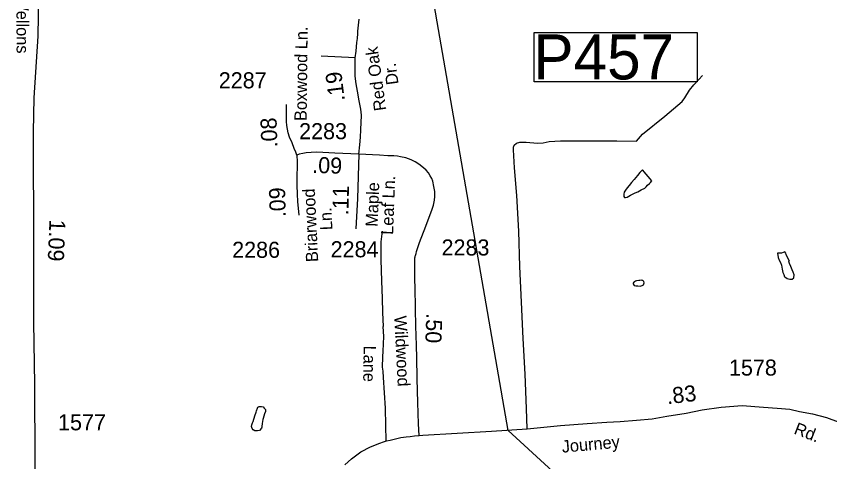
# Model space of a CAD drawing. Extents: x 2082433 to 2279600, y 546599 to 755198.
# Drawn here: x 2169312 to 2175630, y 652604 to 656066 of the extents above; entities that cross this region are included whole.
import ezdxf

# ---------------------------------------------------------------- set-up
doc = ezdxf.new("R2010")
doc.units = 0
for name, color, linetype in [('Exist Boundary Political Fire Districts', 7, 'Continuous'), ('Exist Hydrographic Misc Water Feature', 7, 'Continuous'), ('Exist Road Non-System Type 51', 7, 'Continuous'), ('Exist Road Secondary Mileage Hundredths English Label', 7, 'Continuous'), ('Exist Road Secondary Structure Pipe Number Label', 7, 'Continuous'), ('Exist Road Secondary Type 41 Attributed', 7, 'Continuous'), ('Exist Road Secondary Type 51 Attributed', 7, 'Continuous'), ('Exist Road Secondary Type 51 Label', 7, 'Continuous'), ('Exist Road Secondary Type 51 Number Label', 7, 'Continuous')]:
    doc.layers.add(name, color=color, linetype=linetype)

msp = doc.modelspace()

# ---------------------------------------------------------------- linework, layer by layer
at = {"layer": 'Exist Boundary Political Fire Districts'}
msp.add_lwpolyline([(2176828.8, 649452.8), (2173131.7, 652846.5), (2171718.5, 660990.7), (2170653.1, 665741.6), (2171065, 670213.8), (2169864.8, 672163.6)], dxfattribs=at)
at = {"layer": 'Exist Hydrographic Misc Water Feature'}
for points in [[(2174166, 654717.1), (2174193.9, 654731.1), (2174203.7, 654739.4), (2174215.8, 654753.4), (2174229.8, 654765.5), (2174238, 654773.5), (2174247.4, 654787.5), (2174177.3, 654873.2), (2174155.1, 654850.9), (2174137.5, 654828.9), (2174111.3, 654796.8), (2174089.9, 654772.8), (2174071.7, 654750.4), (2174056.1, 654732.5), (2174044, 654714.4), (2174038.1, 654706.4), (2174034.2, 654698.5), (2174032.3, 654684.6), (2174030.3, 654672.3), (2174032.3, 654666.4), (2174036.4, 654658.4), (2174044.4, 654658.4), (2174056.3, 654660.7), (2174082.6, 654674.6), (2174118.2, 654692.7), (2174140, 654702.8), (2174166, 654717.1)], [(2175318.8, 654163.7), (2175298.3, 654201.7), (2175292.6, 654215.5), (2175288.3, 654225.5), (2175282.3, 654235.7), (2175268.6, 654229.7), (2175256.5, 654225.4), (2175242.3, 654225.5), (2175224.5, 654225.4), (2175228.6, 654191.5), (2175238.8, 654171.3), (2175247, 654151.4), (2175255.2, 654131.5), (2175261, 654099.4), (2175267.1, 654075.8), (2175273.3, 654059.4), (2175279.2, 654041.5), (2175289.5, 654035.9), (2175299.5, 654027.9), (2175319.8, 654022), (2175337.5, 654023.8), (2175351.6, 654032.2), (2175355.3, 654056), (2175347.1, 654076.3), (2175339.1, 654094.1), (2175328.9, 654120), (2175316.8, 654143.7), (2175313.1, 654159.7), (2175318.8, 654163.7)], [(2174148, 654011.3), (2174130.1, 654009.1), (2174122.1, 654007.1), (2174114.3, 654003), (2174108.2, 653999.1), (2174104.3, 653991.1), (2174104.5, 653987.1), (2174106.3, 653981.1), (2174112.1, 653974.9), (2174124.2, 653971.1), (2174140.4, 653971.1), (2174158.4, 653969.2), (2174172.4, 653973.5), (2174184.3, 653979.4), (2174186.1, 653985.6), (2174190, 653993.6), (2174187.7, 654005.7), (2174179.7, 654011.4), (2174173.8, 654013.5), (2174166, 654015.5), (2174156, 654013.3), (2174148, 654011.3)], [(2171153.4, 652917), (2171165.3, 652960.6), (2171174.7, 652988.8), (2171178.8, 652998.8), (2171186.8, 653021.1), (2171188.9, 653028.9), (2171198.5, 653033.1), (2171216.3, 653033.2), (2171228.6, 653029.4), (2171238.7, 653021.3), (2171246.9, 653009.1), (2171246.7, 652995.4), (2171240.7, 652975.2), (2171229.3, 652941.2), (2171227.2, 652931.4), (2171225.2, 652917.1), (2171223.3, 652901.2), (2171219.2, 652879.1), (2171219.2, 652871.4), (2171217.8, 652865.1), (2171201.6, 652847.3), (2171185.6, 652843.2), (2171165.5, 652845), (2171151.5, 652852.8), (2171143.5, 652863), (2171139.4, 652877), (2171141.3, 652890.9), (2171147.2, 652906.6), (2171153.4, 652917)]]:
    msp.add_lwpolyline(points, dxfattribs=at)
at = {"layer": 'Exist Road Non-System Type 51'}
msp.add_line((2171945.2, 655743), (2171679.2, 655756), dxfattribs=at)
for points in [[(2174130.3, 655094.9), (2174177.1, 655150.7), (2174350.9, 655289.5), (2174484.6, 655404.4), (2174504.1, 655431.6), (2174541.7, 655492.6), (2174575.4, 655534.1), (2174613, 655575.7), (2174642.9, 655606.1)], [(2173280.4, 652860.4), (2173273.9, 653018.7), (2173263.6, 653284.1), (2173248, 653562.4), (2173237.6, 653843.4), (2173223.3, 654120.4), (2173215.5, 654394.8), (2173200, 654673.2), (2173181.8, 654889.2), (2173175.3, 655027.4), (2173174, 655048.2), (2173180.5, 655065), (2173198.7, 655079.3), (2173223.3, 655087.1), (2173271.3, 655087.1), (2173360.9, 655080.6), (2173403.7, 655083.2), (2173451.7, 655093.6), (2173538.6, 655098.8), (2173794.3, 655098.1), (2173975.9, 655098.1), (2174130.3, 655094.9)], [(2172153.5, 654395), (2172144.6, 654314), (2172144.6, 654174.6), (2172148.7, 654008.2), (2172153.4, 653876.4), (2172157.1, 653763.9), (2172162, 653654.3)], [(2172184.6, 652765.3), (2172183.8, 652886.6), (2172179.1, 653020.5), (2172163.8, 653258.4), (2172161.6, 653308.4), (2172157.4, 653338.3), (2172158.9, 653418.3), (2172160.8, 653462.2), (2172166.1, 653578.3), (2172162, 653654.3)]]:
    msp.add_lwpolyline(points, dxfattribs=at)
at = {"layer": 'Exist Road Secondary Structure Pipe Number Label'}
msp.add_lwpolyline([(2173335.7, 655939.4), (2174601.8, 655939.4), (2174601.8, 655555.5), (2173335.7, 655555.5)], close=True, dxfattribs=at)
at = {"layer": 'Exist Road Secondary Type 41 Attributed'}
msp.add_lwpolyline([(2169442.8, 651305.6), (2169449.3, 651674.1), (2169458.4, 652605.7), (2169457.1, 653203.1), (2169448, 653689.4), (2169449.3, 654262.7), (2169445.4, 655167), (2169451.9, 655430.9), (2169483.1, 655910.6), (2169488.3, 656229.8), (2169489.6, 656495), (2169484.4, 656717.4), (2169472.7, 656866.9), (2169467.5, 656933.2), (2169468.8, 656977.4), (2169477.9, 657006), (2169498.7, 657032), (2169531.2, 657061.9)], dxfattribs=at)
at = {"layer": 'Exist Road Secondary Type 51 Attributed'}
for points in [[(2171973.6, 654993), (2171981.7, 655066.6), (2171985.7, 655127), (2171987.7, 655183.5), (2171989.8, 655243.9), (2171992.4, 655291.2), (2171992.4, 655298.1), (2171987.7, 655344.7), (2171975.6, 655409.2), (2171961.5, 655483.8), (2171951.4, 655540.2), (2171943.4, 655600.7), (2171943.1, 655643.3), (2171945.2, 655743), (2171951.4, 655794.2), (2171957.8, 655861.5), (2171962.3, 655892.5), (2171964.8, 655932.2), (2171966.3, 655949.9), (2171976.3, 656042.8)], [(2171490.5, 654987), (2171484.4, 655009.1), (2171471.3, 655038.3), (2171454.1, 655082.7), (2171435, 655127), (2171423.9, 655160.3), (2171417.8, 655188.5), (2171413.8, 655217.7), (2171410.8, 655249), (2171409.8, 655286.3), (2171410.8, 655312.5), (2171410.8, 655381)], [(2171973.6, 654993), (2171787, 655002.1), (2171693.2, 655008.1), (2171646.8, 655010.1), (2171602.4, 655008.1), (2171564.1, 655005.1), (2171536.9, 654999), (2171508.6, 654994), (2171490.5, 654987)], [(2171490.5, 654987), (2171494.5, 654935.6), (2171494.5, 654888.2), (2171492.5, 654836.8), (2171491.5, 654805.6), (2171491.4, 654754), (2171493.6, 654682.7), (2171495.5, 654627.2), (2171507.6, 654520.4)], [(2171973.6, 654993), (2171962.6, 654649.4), (2171950.6, 654413.8)], [(2172440.3, 652807.9), (2172436.1, 652898.8), (2172429.9, 653063.3), (2172426.8, 653248.4), (2172425, 653270.3), (2172419.7, 653521.8), (2172419.1, 653570.1), (2172413.2, 653777.8), (2172412.7, 653831.1), (2172411.2, 653924.8), (2172408, 654052.1), (2172407.2, 654176.3), (2172407.5, 654181.8), (2172407.7, 654184.3), (2172408.3, 654187.9), (2172408.8, 654190.3), (2172409.7, 654194.9), (2172411.3, 654201.4), (2172413.2, 654207.9), (2172417.2, 654221.5), (2172422, 654236.7), (2172431.6, 654268.7), (2172444.8, 654307.6), (2172492.5, 654434.1), (2172543.3, 654567.7), (2172552.6, 654598.1), (2172560.5, 654635.6), (2172562.8, 654664.5), (2172562.2, 654704.3), (2172555.8, 654744.2), (2172547.2, 654783.2), (2172538.6, 654805.9), (2172527.6, 654827), (2172514.3, 654848.1), (2172496.4, 654869.9), (2172476, 654887.9), (2172438.5, 654916.8), (2172410, 654934.8), (2172379.1, 654950.4), (2172338.4, 654965.2), (2172296.2, 654974.6), (2172273.2, 654978.7), (2172243.5, 654981.1), (2172222.1, 654981.1), (2172197.1, 654982.3), (2172132.9, 654985.9), (2171973.6, 654993)], [(2172440.3, 652807.9), (2172470.9, 652811.3), (2173003.1, 652842.3), (2173280.4, 652860.4), (2173540.2, 652884.7), (2173745.3, 652901), (2173898.3, 652910.7), (2174002.5, 652917.3), (2174129, 652926.6), (2174251, 652937), (2174365.2, 652957.8), (2174515.7, 652982.4), (2174640.3, 653008.4), (2174788.2, 653027.8), (2174949.1, 653040.8), (2175115.2, 653027.2), (2175222.9, 653020.7), (2175320.9, 653011.7), (2175396.8, 652994.7), (2175496.7, 652975.9), (2175604.1, 652946.6), (2175695.4, 652914.5)], [(2171863, 652581), (2171914.8, 652627.3), (2171988.4, 652679.8), (2172063.3, 652719.5), (2172135.1, 652748.9), (2172164.6, 652759.3), (2172186.8, 652765.9), (2172216.4, 652772.9), (2172257.9, 652783.2), (2172298.3, 652793), (2172340.7, 652798.8), (2172372, 652801.1), (2172405, 652805.1), (2172440.3, 652807.9)]]:
    msp.add_lwpolyline(points, dxfattribs=at)

# ---------------------------------------------------------------- texts
at = {"layer": 'Exist Road Secondary Mileage Hundredths English Label'}
for s, rotation, p in [('.19', 97.29497, (2171864.9, 655411.9)), ('.08', 92.0947, (2171341.3, 655048.8)), ('.09', 358.0641, (2171609.1, 654849.2)), ('.09', 91.60231, (2171405.7, 654505.7)), ('.11', 88.56251, (2171891.1, 654517.8)), ('1.09', 267.57514, (2169570.2, 654488.6)), ('.50', 267.81885, (2172497.4, 653759.5)), ('.83', 6.7932, (2174369.4, 653050.2))]:
    msp.add_text(s, height=125, rotation=rotation, dxfattribs=at).set_placement(p)
at = {"layer": 'Exist Road Secondary Structure Pipe Number Label'}
msp.add_text('P457', height=350, dxfattribs=at).set_placement((2173328.5, 655575.3))
at = {"layer": 'Exist Road Secondary Type 51 Label'}
for s, rotation, p in [('Wellons', 270.20269, (2169313, 656228.3)), ('Boxwood Ln.', 89.35072, (2171567.4, 655251.6)), ('Red Oak', 97.9214, (2172186.9, 655337.1)), (' Dr.', 97.9214, (2172286.7, 655504.9)), ('Maple', 87.89644, (2172119.1, 654428.7)), (' Leaf Ln.', 87.89644, (2172237.6, 654331.3)), ('Briarwood', 92.75226, (2171657.9, 654157.8)), (' Ln.', 92.75226, (2171769.8, 654370.2)), ('Wildwood', 272.87552, (2172247.9, 653736.5)), ('Lane', 269.18132, (2172010.9, 653507.1)), ('Rd.', 338.78843, (2175345.7, 652824)), ('Journey', 5.0293, (2173552.7, 652673.9))]:
    msp.add_text(s, height=95, rotation=rotation, dxfattribs=at).set_placement(p)
at = {"layer": 'Exist Road Secondary Type 51 Number Label'}
for s, p in [('2287', (2170885, 655505.9)), ('2283', (2171509.1, 655110.3)), ('2283', (2172615.4, 654206.8)), ('2286', (2170989, 654188.7)), ('2284', (2171753.6, 654192.8)), ('1578', (2174847.7, 653273.3)), ('1577', (2169636.8, 652848.3))]:
    msp.add_text(s, height=125, dxfattribs=at).set_placement(p)

doc.saveas('drawing.dxf')
